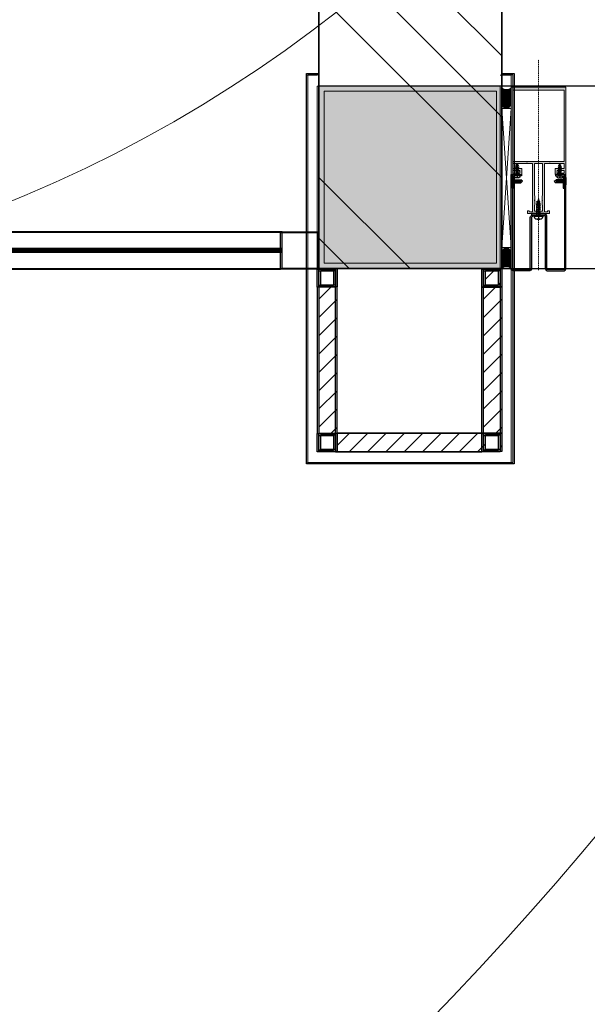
# Model space of a CAD drawing. Header units: millimetres. Extents: x -226731 to 126254, y -16359 to 60195.
# Tile 372 of 510: x -130578 to -129957, y 9695 to 10772. Entities that reach past the tile are written whole.
import ezdxf

# ---------------------------------------------------------------- set-up
doc = ezdxf.new("R2010")
doc.units = ezdxf.units.MM
doc.header["$LTSCALE"] = 0.1
doc.header["$MEASUREMENT"] = 0
for name, pattern in [('CENTER', [2, 1.25, -0.25, 0.25, -0.25]), ('HIDDEN', [0.375, 0.25, -0.125]), ('HIDDEN2', [4.7625, 3.175, -1.5875])]:
    doc.linetypes.add(name, pattern=pattern)
doc.layers.get('0').update_dxf_attribs({"lineweight": 5})
for name, color, linetype, lineweight in [('01. Aluminium (Main Structure)', 6, 'Continuous', 5), ('0_CCE_ FF_SIDE WALL SPRINKLER', 6, 'Continuous', 0), ('1. Profile', 6, 'Continuous', 30), ('2_Centerline', 1, 'CENTER', 15), ('3_Hatch', 8, 'Continuous', 0), ('4_Glass', 140, 'Continuous', 40), ('COLUMN', 5, 'Continuous', 0), ('FIRE CIRCULE', 7, 'Continuous', 5), ('HATCH', 9, 'Continuous', 0), ('M-HVAC-Zonal', 2, 'Continuous', 30), ('PLY', 8, 'Continuous', 0), ('S2-Civil plan', 5, 'Continuous', 5), ('SPRINKLER COVERAGE AREA', 1, 'Continuous', 9)]:
    doc.layers.add(name, color=color, linetype=linetype, lineweight=lineweight)
for name, color, linetype in [('8_M-Steel', 32, 'Continuous'), ('9_Screws-Anchors', 1, 'Continuous'), ('CENTER LINE', 8, 'CENTER'), ('DRY WALL LINE', 1, 'Continuous'), ('ELEVATION 4', 8, 'Continuous'), ('ELEVATION_4', 8, 'Continuous'), ('FIRE FIGHTING SERVICES', 5, 'Continuous'), ('HARDWARES', 7, 'Continuous'), ('HATCH-RCC', 205, 'Continuous'), ('M-HVAC-Cassette Zone', 7, 'Continuous')]:
    doc.layers.add(name, color=color, linetype=linetype)
doc.layers.add('AREA LINE', color=3, linetype='Continuous', plot=False)
doc.layers.add('FIN_ZCP 2- WALL', color=7, linetype='Continuous', true_color=0xb5087e)
doc.layers.add('Glass in Section', color=7, linetype='Continuous', true_color=0x3affff)

# ---------------------------------------------------------------- blocks, each defined once
blk = doc.blocks.new('A$C768C5112')
at = {"layer": '3_Hatch'}
h = blk.add_hatch(color=8, dxfattribs=at)
h.dxf.hatch_style = 1
h.paths.add_polyline_path([(-4.2, -42), (-3.9, -41.7), (-3.9, -37.7), (-4.5, -36.7), (-4.5, -2.5), (-4.5, -2.3), (-4.4, -2.1), (-4.2, -2), (-4, -2), (4, -2), (4.2, -2), (4.4, -2.1), (4.5, -2.3), (4.5, -2.5), (4.5, -36.7), (3.9, -37.7), (3.9, -41.7), (4.2, -42), (4.3, -42.1), (4.3, -42.3), (4.2, -42.4), (3.9, -42.7), (3.9, -46.7), (4.5, -47.7), (4.5, -53.7), (4.5, -53.9), (4.4, -54.1), (4.2, -54.2), (4, -54.2), (-4, -54.2), (-4.2, -54.2), (-4.4, -54.1), (-4.5, -53.9), (-4.5, -53.7), (-4.5, -47.7), (-3.9, -46.7), (-3.9, -42.7), (-4.2, -42.4), (-4.3, -42.3), (-4.3, -42.1)], flags=16)
h.paths.add_polyline_path([(10, -54), (10, -54.2), (10, -54.4), (9.9, -54.5), (9.7, -54.7), (9.5, -54.7), (7, -54.7), (6.8, -54.7), (6.6, -54.5), (6.5, -54.4), (6.5, -54.2), (6.5, -2.5), (6.5, -2.3), (6.6, -2.1), (6.8, -2), (7, -2), (11.9, -2), (12.2, -1.7), (12.3, -1.6), (12.5, -1.6), (12.6, -1.7), (12.9, -2), (27.5, -2), (27.7, -2), (27.9, -2.1), (28, -2.3), (28, -2.5), (28, -7), (28, -7.2), (27.9, -7.4), (27.7, -7.5), (27.5, -7.5), (18.8, -7.5), (18.6, -7.5), (18.5, -7.6), (18.3, -7.8), (18.3, -8), (18.3, -13.5), (18.3, -13.7), (18.5, -13.9), (18.6, -14), (18.8, -14), (21.8, -14), (22, -14), (22.2, -13.9), (22.3, -13.7), (22.3, -13.5), (22.3, -13), (22.3, -12.8), (22.2, -12.7), (22, -12.5), (21.8, -12.5), (20.8, -12.5), (20.6, -12.5), (20.5, -12.3), (20.4, -12.2), (20.3, -12), (20.3, -10), (20.4, -9.8), (20.5, -9.7), (20.6, -9.5), (20.8, -9.5), (23.6, -9.5), (23.9, -9.2), (24.1, -9.1), (24.2, -9.1), (24.4, -9.2), (24.7, -9.5), (27.5, -9.5), (27.7, -9.5), (27.9, -9.7), (28, -9.8), (28, -10), (28, -12), (28, -12.2), (27.9, -12.3), (27.7, -12.5), (27.5, -12.5), (26.5, -12.5), (26.3, -12.5), (26.2, -12.7), (26.1, -12.8), (26, -13), (26, -13.5), (26.1, -13.7), (26.2, -13.9), (26.3, -14), (26.5, -14), (29.5, -14), (29.7, -14), (29.9, -13.9), (30, -13.7), (30, -13.5), (30, 81), (29.9, 81.2), (29.8, 81.2), (29.7, 81.3), (29.6, 81.3), (29.5, 81.3), (-29.5, 81.3), (-29.7, 81.3), (-29.9, 81.2), (-30, 81), (-30, 80.8), (-30, -13.5), (-30, -13.7), (-29.9, -13.9), (-29.7, -14), (-29.5, -14), (-26.5, -14), (-26.3, -14), (-26.1, -13.9), (-26, -13.7), (-26, -13.5), (-26, -13), (-26, -12.8), (-26.1, -12.7), (-26.3, -12.5), (-26.5, -12.5), (-27.5, -12.5), (-27.7, -12.5), (-27.9, -12.3), (-28, -12.2), (-28, -12), (-28, -10), (-28, -9.8), (-27.9, -9.7), (-27.7, -9.5), (-27.5, -9.5), (-24.7, -9.5), (-24.4, -9.2), (-24.2, -9.1), (-24.1, -9.1), (-23.9, -9.2), (-23.6, -9.5), (-20.8, -9.5), (-20.6, -9.5), (-20.4, -9.7), (-20.3, -9.8), (-20.3, -10), (-20.3, -12), (-20.3, -12.2), (-20.4, -12.3), (-20.6, -12.5), (-20.8, -12.5), (-21.8, -12.5), (-22, -12.5), (-22.2, -12.7), (-22.3, -12.8), (-22.3, -13), (-22.3, -13.5), (-22.3, -13.7), (-22.2, -13.9), (-22, -14), (-21.8, -14), (-18.8, -14), (-18.6, -14), (-18.5, -13.9), (-18.3, -13.7), (-18.3, -13.5), (-18.3, -8), (-18.3, -7.8), (-18.5, -7.6), (-18.6, -7.5), (-18.8, -7.5), (-27.5, -7.5), (-27.7, -7.5), (-27.9, -7.4), (-28, -7.2), (-28, -7), (-28, -2.5), (-28, -2.3), (-27.9, -2.1), (-27.7, -2), (-27.5, -2), (-12.9, -2), (-12.6, -1.7), (-12.5, -1.6), (-12.3, -1.6), (-12.2, -1.7), (-11.9, -2), (-7, -2), (-6.8, -2), (-6.7, -2.1), (-6.5, -2.3), (-6.5, -2.5), (-6.5, -54.2), (-6.5, -54.4), (-6.7, -54.5), (-6.8, -54.7), (-7, -54.7), (-9.5, -54.7), (-9.7, -54.7), (-9.9, -54.5), (-10, -54.4), (-10, -54.2), (-10, -54), (-10.1, -53.8), (-10.3, -53.7), (-10.5, -53.7), (-11.5, -53.7), (-11.7, -53.7), (-11.8, -53.8), (-12, -54), (-12, -54.2), (-12, -56.2), (-12, -56.4), (-11.8, -56.6), (-11.7, -56.7), (-11.5, -56.7), (-0.5, -56.7), (-0.2, -56.4), (-0.1, -56.3), (0.1, -56.3), (0.2, -56.4), (0.5, -56.7), (11.5, -56.7), (11.7, -56.7), (11.8, -56.6), (12, -56.4), (12, -56.2), (12, -54.2), (12, -54), (11.8, -53.8), (11.7, -53.7), (11.5, -53.7), (10.5, -53.7), (10.3, -53.7), (10.1, -53.8)])
h.paths.add_polyline_path([(28, 77.8), (28, 78), (27.9, 78.2), (27.7, 78.3), (27.5, 78.3), (-27.5, 78.3), (-27.7, 78.3), (-27.9, 78.2), (-28, 78), (-28, 77.8), (-28, 0.5), (-28, 0.3), (-27.9, 0.2), (-27.7, 0.1), (-27.5, 0), (27.5, 0), (27.7, 0.1), (27.9, 0.2), (28, 0.3), (28, 0.5)], flags=16)
at = {"layer": '01. Aluminium (Main Structure)', "color": 8, "linetype": 'ByBlock'}
for p, q in [((-30, 81), (-29.9, 81.2)), ((-30, 80.8), (-30, 81)), ((-30, -13.5), (-30, 80.8)), ((-29.9, 81.2), (-29.7, 81.3)), ((-29.7, 81.3), (-29.5, 81.3)), ((-29.5, 81.3), (29.5, 81.3)), ((-28, 78), (-27.9, 78.2)), ((-28, 77.8), (-28, 78)), ((-28, 0.5), (-28, 77.8)), ((-27.9, 78.2), (-27.7, 78.3)), ((-27.7, 78.3), (-27.5, 78.3)), ((-27.5, 78.3), (27.5, 78.3)), ((27.5, 78.3), (27.7, 78.3)), ((27.7, 78.3), (27.9, 78.2)), ((27.9, 78.2), (28, 78)), ((28, 78), (28, 77.8)), ((28, 77.8), (28, 0.5)), ((29.5, 81.3), (29.7, 81.3)), ((29.7, 81.3), (29.9, 81.2)), ((29.9, 81.2), (30, 81)), ((30, 81), (30, 80.8)), ((30, 80.8), (30, -13.5)), ((-28, 0.3), (-28, 0.5)), ((-27.9, 0.2), (-28, 0.3)), ((-27.7, 0.1), (-27.9, 0.2)), ((-27.5, 0), (-27.7, 0.1)), ((27.5, 0), (-27.5, 0)), ((27.7, 0.1), (27.5, 0)), ((27.9, 0.2), (27.7, 0.1)), ((28, 0.3), (27.9, 0.2)), ((28, 0.5), (28, 0.3)), ((-28, -2.3), (-27.9, -2.1)), ((-28, -2.5), (-28, -2.3)), ((-28, -7), (-28, -2.5)), ((-28, -7.2), (-28, -7)), ((-27.9, -7.4), (-28, -7.2)), ((-28, -9.8), (-27.9, -9.7)), ((-28, -10), (-28, -9.8)), ((-28, -12), (-28, -10)), ((-27.9, -2.1), (-27.7, -2)), ((-27.7, -7.5), (-27.9, -7.4)), ((-27.9, -9.7), (-27.7, -9.5)), ((-27.7, -2), (-27.5, -2)), ((-27.5, -7.5), (-27.7, -7.5)), ((-27.7, -9.5), (-27.5, -9.5)), ((-27.5, -2), (-12.9, -2)), ((-18.8, -7.5), (-27.5, -7.5)), ((-27.5, -9.5), (-24.7, -9.5)), ((-24.7, -9.5), (-24.4, -9.2)), ((-24.4, -9.2), (-24.2, -9.1)), ((-24.2, -9.1), (-24.1, -9.1)), ((-24.1, -9.1), (-23.9, -9.2)), ((-23.9, -9.2), (-23.6, -9.5)), ((-23.6, -9.5), (-20.8, -9.5)), ((-20.8, -9.5), (-20.6, -9.5)), ((-20.6, -9.5), (-20.4, -9.7)), ((-20.4, -9.7), (-20.3, -9.8)), ((-20.3, -9.8), (-20.3, -10)), ((-20.3, -10), (-20.3, -12)), ((-18.8, -7.5), (-18.6, -7.5)), ((-18.6, -7.5), (-18.5, -7.6)), ((-18.5, -7.6), (-18.3, -7.8)), ((-18.3, -7.8), (-18.3, -8)), ((-18.3, -8), (-18.3, -13.5)), ((-12.9, -2), (-12.6, -1.7)), ((-12.6, -1.7), (-12.5, -1.6)), ((-12.5, -1.6), (-12.3, -1.6)), ((-12.3, -1.6), (-12.2, -1.7)), ((-12.2, -1.7), (-11.9, -2)), ((-11.9, -2), (-7, -2)), ((-7, -2), (-6.8, -2)), ((-6.8, -2), (-6.7, -2.1)), ((-6.7, -2.1), (-6.5, -2.3)), ((-6.5, -2.3), (-6.5, -2.5)), ((-6.5, -2.5), (-6.5, -54.2)), ((-4.5, -2.3), (-4.4, -2.1)), ((-4.5, -2.5), (-4.5, -2.3)), ((-4.5, -36.7), (-4.5, -2.5)), ((-4.4, -2.1), (-4.2, -2)), ((-4.2, -2), (-4, -2)), ((-4, -2), (4, -2)), ((4, -2), (4.2, -2)), ((4.2, -2), (4.4, -2.1)), ((4.4, -2.1), (4.5, -2.3)), ((4.5, -2.3), (4.5, -2.5)), ((4.5, -2.5), (4.5, -36.7)), ((6.5, -2.3), (6.6, -2.1)), ((6.5, -2.5), (6.5, -2.3)), ((6.5, -54.2), (6.5, -2.5)), ((6.6, -2.1), (6.8, -2)), ((6.8, -2), (7, -2)), ((7, -2), (11.9, -2)), ((11.9, -2), (12.2, -1.7)), ((12.2, -1.7), (12.3, -1.6)), ((12.3, -1.6), (12.5, -1.6)), ((12.5, -1.6), (12.6, -1.7)), ((12.6, -1.7), (12.9, -2)), ((12.9, -2), (27.5, -2)), ((18.3, -7.8), (18.5, -7.6)), ((18.3, -8), (18.3, -7.8)), ((18.3, -8), (18.3, -13.5)), ((18.5, -7.6), (18.6, -7.5)), ((18.6, -7.5), (18.8, -7.5)), ((27.5, -7.5), (18.8, -7.5)), ((20.3, -10), (20.4, -9.8)), ((20.3, -12), (20.3, -10)), ((20.4, -9.8), (20.5, -9.7)), ((20.5, -9.7), (20.6, -9.5)), ((20.6, -9.5), (20.8, -9.5)), ((20.8, -9.5), (23.6, -9.5)), ((23.6, -9.5), (23.9, -9.2)), ((23.9, -9.2), (24.1, -9.1)), ((24.1, -9.1), (24.2, -9.1)), ((24.2, -9.1), (24.4, -9.2)), ((24.4, -9.2), (24.7, -9.5)), ((24.7, -9.5), (27.5, -9.5)), ((27.5, -2), (27.7, -2)), ((27.7, -7.5), (27.5, -7.5)), ((27.5, -9.5), (27.7, -9.5)), ((27.7, -2), (27.9, -2.1)), ((27.9, -7.4), (27.7, -7.5)), ((27.7, -9.5), (27.9, -9.7)), ((27.9, -2.1), (28, -2.3)), ((28, -7.2), (27.9, -7.4)), ((27.9, -9.7), (28, -9.8)), ((28, -2.3), (28, -2.5)), ((28, -2.5), (28, -7)), ((28, -7), (28, -7.2)), ((28, -9.8), (28, -10)), ((28, -10), (28, -12)), ((-30, -13.7), (-30, -13.5)), ((-29.9, -13.9), (-30, -13.7)), ((-29.7, -14), (-29.9, -13.9)), ((-29.5, -14), (-29.7, -14)), ((-26.5, -14), (-29.5, -14)), ((-28, -12.2), (-28, -12)), ((-27.9, -12.3), (-28, -12.2)), ((-27.7, -12.5), (-27.9, -12.3)), ((-27.5, -12.5), (-27.7, -12.5)), ((-26.5, -12.5), (-27.5, -12.5)), ((-26.5, -12.5), (-26.3, -12.5)), ((-26.3, -14), (-26.5, -14)), ((-26.3, -12.5), (-26.1, -12.7)), ((-26.1, -13.9), (-26.3, -14)), ((-26.1, -12.7), (-26, -12.8)), ((-26, -13.7), (-26.1, -13.9)), ((-26, -12.8), (-26, -13)), ((-26, -13), (-26, -13.5)), ((-26, -13.5), (-26, -13.7)), ((-22.3, -12.8), (-22.2, -12.7)), ((-22.3, -13), (-22.3, -12.8)), ((-22.3, -13), (-22.3, -13.5)), ((-22.3, -13.7), (-22.3, -13.5)), ((-22.2, -13.9), (-22.3, -13.7)), ((-22.2, -12.7), (-22, -12.5)), ((-22, -14), (-22.2, -13.9)), ((-22, -12.5), (-21.8, -12.5)), ((-21.8, -14), (-22, -14)), ((-20.8, -12.5), (-21.8, -12.5)), ((-18.8, -14), (-21.8, -14)), ((-20.6, -12.5), (-20.8, -12.5)), ((-20.4, -12.3), (-20.6, -12.5)), ((-20.3, -12.2), (-20.4, -12.3)), ((-20.3, -12), (-20.3, -12.2)), ((-18.6, -14), (-18.8, -14)), ((-18.5, -13.9), (-18.6, -14)), ((-18.3, -13.7), (-18.5, -13.9)), ((-18.3, -13.5), (-18.3, -13.7)), ((18.3, -13.7), (18.3, -13.5)), ((18.5, -13.9), (18.3, -13.7)), ((18.6, -14), (18.5, -13.9)), ((18.8, -14), (18.6, -14)), ((18.8, -14), (21.8, -14)), ((20.4, -12.2), (20.3, -12)), ((20.5, -12.3), (20.4, -12.2)), ((20.6, -12.5), (20.5, -12.3)), ((20.8, -12.5), (20.6, -12.5)), ((21.8, -12.5), (20.8, -12.5)), ((21.8, -12.5), (22, -12.5)), ((22, -14), (21.8, -14)), ((22, -12.5), (22.2, -12.7)), ((22.2, -13.9), (22, -14)), ((22.2, -12.7), (22.3, -12.8)), ((22.3, -13.7), (22.2, -13.9)), ((22.3, -12.8), (22.3, -13)), ((22.3, -13), (22.3, -13.5)), ((22.3, -13.5), (22.3, -13.7)), ((26, -13), (26.1, -12.8)), ((26, -13), (26, -13.5)), ((26.1, -13.7), (26, -13.5)), ((26.1, -12.8), (26.2, -12.7)), ((26.2, -13.9), (26.1, -13.7)), ((26.2, -12.7), (26.3, -12.5)), ((26.3, -14), (26.2, -13.9)), ((26.3, -12.5), (26.5, -12.5)), ((26.5, -14), (26.3, -14)), ((27.5, -12.5), (26.5, -12.5)), ((26.5, -14), (29.5, -14)), ((27.7, -12.5), (27.5, -12.5)), ((27.9, -12.3), (27.7, -12.5)), ((28, -12.2), (27.9, -12.3)), ((28, -12), (28, -12.2)), ((29.7, -14), (29.5, -14)), ((29.9, -13.9), (29.7, -14)), ((30, -13.7), (29.9, -13.9)), ((30, -13.5), (30, -13.7)), ((-3.9, -37.7), (-4.5, -36.7)), ((-4.3, -42.1), (-4.2, -42)), ((-4.3, -42.3), (-4.3, -42.1)), ((-4.2, -42.4), (-4.3, -42.3)), ((-4.2, -42), (-3.9, -41.7)), ((-3.9, -42.7), (-4.2, -42.4)), ((-3.9, -41.7), (-3.9, -37.7)), ((-3.9, -46.7), (-3.9, -42.7)), ((4.5, -36.7), (3.9, -37.7)), ((3.9, -37.7), (3.9, -41.7)), ((3.9, -41.7), (4.2, -42)), ((4.2, -42.4), (3.9, -42.7)), ((3.9, -42.7), (3.9, -46.7)), ((4.2, -42), (4.3, -42.1)), ((4.3, -42.3), (4.2, -42.4)), ((4.3, -42.1), (4.3, -42.3)), ((-12, -54), (-11.8, -53.8)), ((-11.8, -53.8), (-11.7, -53.7)), ((-11.7, -53.7), (-11.5, -53.7)), ((-11.5, -53.7), (-10.5, -53.7)), ((-10.5, -53.7), (-10.3, -53.7)), ((-10.3, -53.7), (-10.1, -53.8)), ((-10.1, -53.8), (-10, -54)), ((-4.5, -47.7), (-3.9, -46.7)), ((-4.5, -53.7), (-4.5, -47.7)), ((-4.5, -53.9), (-4.5, -53.7)), ((3.9, -46.7), (4.5, -47.7)), ((4.5, -47.7), (4.5, -53.7)), ((4.5, -53.7), (4.5, -53.9)), ((10, -54), (10.1, -53.8)), ((10.1, -53.8), (10.3, -53.7)), ((10.3, -53.7), (10.5, -53.7)), ((10.5, -53.7), (11.5, -53.7)), ((11.5, -53.7), (11.7, -53.7)), ((11.7, -53.7), (11.8, -53.8)), ((11.8, -53.8), (12, -54)), ((-12, -54.2), (-12, -54)), ((-12, -56.2), (-12, -54.2)), ((-12, -56.4), (-12, -56.2)), ((-11.8, -56.6), (-12, -56.4)), ((-11.7, -56.7), (-11.8, -56.6)), ((-11.5, -56.7), (-11.7, -56.7)), ((-11.5, -56.7), (-0.5, -56.7)), ((-10, -54), (-10, -54.2)), ((-10, -54.4), (-10, -54.2)), ((-9.9, -54.5), (-10, -54.4)), ((-9.7, -54.7), (-9.9, -54.5)), ((-9.5, -54.7), (-9.7, -54.7)), ((-7, -54.7), (-9.5, -54.7)), ((-6.8, -54.7), (-7, -54.7)), ((-6.7, -54.5), (-6.8, -54.7)), ((-6.5, -54.4), (-6.7, -54.5)), ((-6.5, -54.2), (-6.5, -54.4)), ((-4.4, -54.1), (-4.5, -53.9)), ((-4.2, -54.2), (-4.4, -54.1)), ((-4, -54.2), (-4.2, -54.2)), ((4, -54.2), (-4, -54.2)), ((-0.5, -56.7), (-0.2, -56.4)), ((-0.2, -56.4), (-0.1, -56.3)), ((-0.1, -56.3), (0.1, -56.3)), ((0.1, -56.3), (0.2, -56.4)), ((0.2, -56.4), (0.5, -56.7)), ((0.5, -56.7), (11.5, -56.7)), ((4.2, -54.2), (4, -54.2)), ((4.4, -54.1), (4.2, -54.2)), ((4.5, -53.9), (4.4, -54.1)), ((6.5, -54.4), (6.5, -54.2)), ((6.6, -54.5), (6.5, -54.4)), ((6.8, -54.7), (6.6, -54.5)), ((7, -54.7), (6.8, -54.7)), ((9.5, -54.7), (7, -54.7)), ((9.7, -54.7), (9.5, -54.7)), ((9.9, -54.5), (9.7, -54.7)), ((10, -54.4), (9.9, -54.5)), ((10, -54.2), (10, -54)), ((10, -54.2), (10, -54.4)), ((11.7, -56.7), (11.5, -56.7)), ((11.8, -56.6), (11.7, -56.7)), ((12, -56.4), (11.8, -56.6)), ((12, -54), (12, -54.2)), ((12, -54.2), (12, -56.2)), ((12, -56.2), (12, -56.4))]:
    blk.add_line(p, q, dxfattribs=at)
blk = doc.blocks.new('*U432')
at = {"layer": 'CENTER LINE', "color": 8, "linetype": 'CENTER'}
blk.add_line((0, -19.1), (0, 3.8), dxfattribs=at)
at = {"layer": 'HARDWARES', "color": 8, "linetype": 'Continuous'}
for p, q in [((-4.5, 0), (-4.5, 1.2)), ((4.5, 0), (-4.5, 0)), ((-0.7, 2.6), (-0.7, 3.3)), ((0.7, 2.6), (-0.7, 2.6)), ((0.7, 2.6), (0.7, 3.3)), ((4.5, 1.2), (4.5, 0))]:
    blk.add_line(p, q, dxfattribs=at)
at = {"layer": 'HARDWARES', "color": 8}
for p, q in [((4.5, 0), (-4.5, 0)), ((4.5, 0.8), (4.5, 0))]:
    blk.add_line(p, q, dxfattribs=at)
at = {"layer": 'HARDWARES', "color": 8, "linetype": 'HIDDEN'}
for p, q in [((1.4, 0), (1.4, -0.3)), ((-1.4, -2.1), (-1.4, -3.5)), ((-1.4, -4.2), (-1.4, -5.6)), ((-1.4, -6.3), (-1.4, -7.7)), ((-1.4, -8.4), (-1.4, -9.8)), ((-1.4, -10.5), (-1.4, -11.9)), ((1.4, -1), (1.4, -2.4)), ((1.4, -3.1), (1.4, -4.5)), ((1.4, -5.2), (1.4, -6.6)), ((1.4, -7.3), (1.4, -8.7)), ((1.4, -9.4), (1.4, -10.8)), ((1.1, -15.3), (-1.8, -16.4)), ((2, -15.6), (-1.8, -16.4)), ((-1.8, -16.4), (-0.9, -16.7)), ((-0.9, -16.7), (2, -15.6)), ((1.1, -15.3), (2, -15.6))]:
    blk.add_line(p, q, dxfattribs=at)
for points in [[(-1.4, 0), (-1.4, -1.4)], [(2.4, -0.7), (1.4, -0.3), (-2.4, -1.7), (2.4, -0.7), (-1.4, -2.1), (-2.4, -1.7)], [(2.4, -2.8), (1.4, -2.4), (-2.4, -3.8), (2.4, -2.8), (-1.4, -4.2), (-2.4, -3.8)], [(2.4, -4.9), (1.4, -4.5), (-2.4, -5.9), (2.4, -4.9), (-1.4, -6.3), (-2.4, -5.9)], [(2.4, -7), (1.4, -6.6), (-2.4, -8), (2.4, -7), (-1.4, -8.4), (-2.4, -8)], [(2.4, -9.1), (1.4, -8.7), (-2.4, -10.1), (2.4, -9.1), (-1.4, -10.5), (-2.4, -10.1)], [(2.4, -11.2), (1.4, -10.8), (-2.4, -12.2), (2.4, -11.2), (-1.4, -12.6), (-2.4, -12.2)], [(2.4, -13.3), (1.5, -12.9), (-2.4, -14.3), (2.4, -13.3), (-1.4, -14.7), (-2.4, -14.3)]]:
    blk.add_lwpolyline(points, dxfattribs=at)
at = {"layer": 'HARDWARES', "color": 8, "linetype": 'Continuous'}
for centre, radius, start, end in [((-3.1, 1.2), 1.37, 131.7376, 180), ((-0.7, -2.3), 5.57, 89.5407, 126.6338), ((0.7, -2.3), 5.57, 53.3662, 90.4593), ((3.1, 1.2), 1.37, 0, 48.2624)]:
    blk.add_arc(centre, radius, start, end, dxfattribs=at)
at = {"layer": 'HARDWARES', "color": 8, "linetype": 'HIDDEN'}
for centre, start, end in [((15.4, -11.8), 182.508, 187.2926), ((15.3, -11.8), 189.5795, 194.5622), ((15.3, -11.8), 196.6931, 203.9435), ((-15.3, -11.8), 336.0565, 345.4243), ((-15.3, -11.8), 347.9668, 353.6815), ((-15.3, -11.8), 356.0961, 1.0584)]:
    blk.add_arc(centre, 16.8, start, end, dxfattribs=at)
blk = doc.blocks.new('*U433')
at = {"layer": 'CENTER LINE', "color": 8, "linetype": 'CENTER'}
blk.add_line((0, -11), (0, 2.7), dxfattribs=at)
at = {"layer": 'HARDWARES', "color": 8, "linetype": 'Continuous'}
for p, q in [((-3.2, 0), (-3.2, 0.7)), ((3.2, 0), (-3.2, 0)), ((-0.5, 1.7), (-0.5, 2.2)), ((0.5, 1.7), (-0.5, 1.7)), ((0.5, 1.7), (0.5, 2.2)), ((3.2, 0.7), (3.2, 0))]:
    blk.add_line(p, q, dxfattribs=at)
at = {"layer": 'HARDWARES', "color": 8}
for p, q in [((-3.2, 0), (-3.2, 0.4)), ((3.2, 0), (-3.2, 0)), ((3.2, 0.4), (3.2, 0))]:
    blk.add_line(p, q, dxfattribs=at)
at = {"layer": 'HARDWARES', "color": 8, "linetype": 'HIDDEN'}
for p, q in [((1.1, 0), (1.1, -0.2)), ((-1.1, -1.5), (-1.1, -2.5)), ((-1.1, -3), (-1.1, -4.1)), ((-1.1, -4.6), (-1.1, -5.6)), ((-1.1, -6.1), (-1.1, -7.1)), ((-1.1, -7.6), (-1.1, -8.7)), ((1.1, -0.7), (1.1, -1.8)), ((1.1, -2.3), (1.1, -3.3)), ((1.1, -3.8), (1.1, -4.8)), ((1.1, -5.3), (1.1, -6.4)), ((1.1, -6.9), (1.1, -7.9)), ((0.8, -11.2), (-1.3, -11.9)), ((1.4, -11.4), (-1.3, -11.9)), ((-1.3, -11.9), (-0.7, -12.2)), ((-0.7, -12.2), (1.4, -11.4)), ((0.8, -11.2), (1.4, -11.4))]:
    blk.add_line(p, q, dxfattribs=at)
for points in [[(-1.1, 0), (-1.1, -1)], [(1.8, -0.5), (1.1, -0.2), (-1.8, -1.2), (1.8, -0.5), (-1.1, -1.5), (-1.8, -1.2)], [(1.8, -2), (1.1, -1.8), (-1.8, -2.8), (1.8, -2), (-1.1, -3), (-1.8, -2.8)], [(1.8, -3.5), (1.1, -3.3), (-1.8, -4.3), (1.8, -3.5), (-1.1, -4.6), (-1.8, -4.3)], [(1.8, -5.1), (1.1, -4.8), (-1.8, -5.8), (1.8, -5.1), (-1.1, -6.1), (-1.8, -5.8)], [(1.8, -6.6), (1.1, -6.4), (-1.8, -7.4), (1.8, -6.6), (-1.1, -7.6), (-1.8, -7.4)], [(1.8, -8.1), (1.1, -7.9), (-1.8, -8.9), (1.8, -8.1), (-1.1, -9.2), (-1.8, -8.9)], [(1.8, -9.7), (1.1, -9.4), (-1.7, -10.4), (1.8, -9.7), (-1, -10.7), (-1.7, -10.4)]]:
    blk.add_lwpolyline(points, dxfattribs=at)
at = {"layer": 'HARDWARES', "color": 8, "linetype": 'Continuous'}
for centre, radius, start, end in [((-2.2, 0.7), 1, 131.7376, 180), ((-0.5, -1.6), 3.85, 89.5553, 127.6506), ((0.5, -1.6), 3.85, 52.3494, 90.4447), ((2.2, 0.7), 1, 0, 48.2624)]:
    blk.add_arc(centre, radius, start, end, dxfattribs=at)
at = {"layer": 'HARDWARES', "color": 8, "linetype": 'HIDDEN'}
for centre, start, end in [((11.3, -8.6), 182.508, 187.2926), ((11.2, -8.6), 189.5795, 194.5622), ((-11.2, -8.6), 347.9668, 353.6815), ((-11.1, -8.6), 356.0961, 1.0584), ((11.2, -8.6), 196.6931, 203.9435), ((-11.2, -8.6), 336.0565, 345.4243)]:
    blk.add_arc(centre, 12.2, start, end, dxfattribs=at)
blk = doc.blocks.new('c812')
at = {"layer": '9_Screws-Anchors', "color": 8, "linetype": 'ByBlock'}
for p, q in [((-4, 0), (4, 0)), ((-1.6, -2.5), (-4, 0)), ((1.6, -2.5), (4, 0)), ((-2.1, -3.6), (2.1, -3.1)), ((-2.1, -5), (2.1, -4.5)), ((-2.1, -6.4), (2.1, -5.9)), ((-2.1, -7.8), (2.1, -7.3)), ((-2.1, -9.2), (2.1, -8.7)), ((-2.1, -10.6), (2.1, -10.1)), ((-1.6, -2.5), (-1.6, -10.8)), ((-1.6, -2.5), (1.6, -2.5)), ((-0.9, -2.4), (1, -2.4)), ((1.6, -2.5), (1.6, -10.8)), ((0, -12.7), (-1.6, -10.8)), ((0, -12.7), (1.6, -10.8))]:
    blk.add_line(p, q, dxfattribs=at)
at = {"layer": '9_Screws-Anchors', "color": 8, "linetype": 'HIDDEN2', "ltscale": 0.5}
for p, q in [((-2, 0), (-0.9, -2.5)), ((-0.4, 0), (-0.2, -2.4)), ((0.5, 0), (0.3, -2.4)), ((2, 0), (0.9, -2.5))]:
    blk.add_line(p, q, dxfattribs=at)
blk = doc.blocks.new('A$Ce945c106')
at = {"layer": '3_Hatch'}
h = blk.add_hatch(color=8, dxfattribs=at)
h.dxf.hatch_style = 1
edge = h.paths.add_edge_path()
edge.add_line((105.5, 28.5), (3, 28.5))
edge.add_arc((3, 27), 1.5, 90, 180)
edge.add_line((1.5, 27), (1.5, 10.5))
edge.add_arc((3, 10.5), 1.5, 180, 270)
edge.add_line((3, 9), (59.8, 9))
edge.add_arc((59.8, 6), 3, 0, 90, ccw=False)
edge.add_line((62.8, 6), (62.8, -7.5))
edge.add_line((62.8, -7.5), (61.3, -7.5))
edge.add_line((61.3, -7.5), (61.3, 6))
edge.add_arc((59.8, 6), 1.5, 0, 90)
edge.add_line((59.8, 7.5), (3, 7.5))
edge.add_arc((3, 10.5), 3, 180, 270, ccw=False)
edge.add_line((0, 10.5), (0, 27))
edge.add_arc((3, 27), 3, 90, 180, ccw=False)
edge.add_line((3, 30), (105.5, 30))
edge.add_line((105.5, 30), (105.5, 28.5))
h = blk.add_hatch(color=8, dxfattribs=at)
h.dxf.hatch_style = 1
h.paths.add_polyline_path([(90.5, 28.5), (105.5, 28.5), (105.5, 18.5), (104, 18.5), (104, 27), (90.5, 27)])
h = blk.add_hatch(color=8, dxfattribs=at)
h.dxf.hatch_style = 1
edge = h.paths.add_edge_path()
edge.add_line((105.5, -28.5), (3, -28.5))
edge.add_arc((3, -27), 1.5, 180, 270, ccw=False)
edge.add_line((1.5, -27), (1.5, -10.5))
edge.add_arc((3, -10.5), 1.5, 90, 180, ccw=False)
edge.add_line((3, -9), (58.3, -9))
edge.add_arc((58.3, -6), 3, 270, 360)
edge.add_line((61.3, -6), (61.3, 6))
edge.add_line((61.3, 6), (59.8, 6))
edge.add_line((59.8, 6), (59.8, -6))
edge.add_arc((58.3, -6), 1.5, 270, 360, ccw=False)
edge.add_line((58.3, -7.5), (3, -7.5))
edge.add_arc((3, -10.5), 3, 90, 180)
edge.add_line((0, -10.5), (0, -27))
edge.add_arc((3, -27), 3, 180, 270)
edge.add_line((3, -30), (105.5, -30))
edge.add_line((105.5, -30), (105.5, -28.5))
h = blk.add_hatch(color=8, dxfattribs=at)
h.dxf.hatch_style = 1
h.paths.add_polyline_path([(90.5, -28.5), (105.5, -28.5), (105.5, -18.5), (104, -18.5), (104, -27), (90.5, -27)])
at = {"layer": '1. Profile', "color": 8, "linetype": 'ByBlock'}
for points in [[(90.5, 28.5), (105.5, 28.5), (105.5, 18.5), (104, 18.5), (104, 27), (90.5, 27)], [(90.5, -28.5), (105.5, -28.5), (105.5, -18.5), (104, -18.5), (104, -27), (90.5, -27)]]:
    blk.add_lwpolyline(points, close=True, dxfattribs=at)
at = {"layer": '2_Centerline', "color": 8, "ltscale": 0.25}
blk.add_lwpolyline([(230.8, 0), (0, 0)], dxfattribs=at)
at = {"layer": 'Glass in Section', "color": 8}
for points in [[(105.5, 28.5), (3, 28.5, 0.414214), (1.5, 27), (1.5, 10.5, 0.414214), (3, 9), (59.8, 9, -0.414214), (62.8, 6), (62.8, -7.5), (61.3, -7.5), (61.3, 6, 0.414214), (59.8, 7.5), (3, 7.5, -0.414214), (0, 10.5), (0, 27, -0.414214), (3, 30), (105.5, 30)], [(105.5, -28.5), (3, -28.5, -0.414214), (1.5, -27), (1.5, -10.5, -0.414214), (3, -9), (58.3, -9, 0.414214), (61.3, -6), (61.3, 6), (59.8, 6), (59.8, -6, -0.414214), (58.3, -7.5), (3, -7.5, 0.414214), (0, -10.5), (0, -27, 0.414214), (3, -30), (105.5, -30)]]:
    blk.add_lwpolyline(points, format="xyb", close=True, dxfattribs=at)
at = {"layer": '3_Hatch', "color": 8, "rotation": 270}
blk.add_blockref('A$C768C5112', (119.5, 0), dxfattribs=at)
at = {"layer": 'DRY WALL LINE', "color": 8, "linetype": 'Continuous', "xscale": -1}
blk.add_blockref('c812', (98, 30), dxfattribs=at)
at = {"layer": 'DRY WALL LINE', "color": 8, "linetype": 'Continuous', "rotation": 180}
blk.add_blockref('c812', (98, -30), dxfattribs=at)
at = {"layer": 'HARDWARES', "color": 8, "xscale": -1, "rotation": 90}
for name, p in [('*U433', (104, 23.3)), ('*U432', (59.8, 0))]:
    blk.add_blockref(name, p, dxfattribs=at)
at = {"layer": 'HARDWARES', "color": 8, "rotation": 90.00000000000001}
blk.add_blockref('*U433', (104, -23.3), dxfattribs=at)
blk = doc.blocks.new('A$C4f1afb1a')
at = {"layer": '3_Hatch'}
h = blk.add_hatch(dxfattribs=at)
h.set_pattern_fill('ANSI37', color=256, scale=0.25)
h.set_pattern_definition([(45, (-1944725.4648, 1114796.01126), (-0.56126600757, 0.56126600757), []), (135, (-1944725.4648, 1114796.01126), (-0.56126600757, -0.56126600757), [])])
edge = h.paths.add_edge_path()
edge.add_ellipse((-35, -40.1), major_axis=(0, 8.07), ratio=0.619335, start_angle=0, end_angle=360, ccw=False)
h = blk.add_hatch(dxfattribs=at)
h.set_pattern_fill('ANSI37', color=256, scale=0.25)
h.set_pattern_definition([(45, (-1944725.4648, 1114821.01126), (-0.56126600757, 0.56126600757), []), (135, (-1944725.4648, 1114821.01126), (-0.56126600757, -0.56126600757), [])])
edge = h.paths.add_edge_path()
edge.add_ellipse((-35, -208.2), major_axis=(0, -8.07), ratio=0.619335, start_angle=0, end_angle=360)
for points in [[(-30, -25.5, -0.331132), (-40, -25.5)], [(-30, -26, -0.331132), (-40, -26)], [(-30, -26.5, -0.331132), (-40, -26.5)], [(-30, -27, -0.331132), (-40, -27)], [(-30, -27.5, -0.331132), (-40, -27.5)], [(-30, -28, -0.331132), (-40, -28)], [(-30, -28.5, -0.331132), (-40, -28.5)], [(-30, -29, -0.331132), (-40, -29)], [(-30, -29.5, -0.331132), (-40, -29.5)], [(-30, -30, -0.331132), (-40, -30)], [(-35.7, -32.1, -0.139589), (-40, -30.5)], [(-36.7, -32.5, -0.110958), (-40, -31)], [(-37.2, -32.8, -0.093897), (-40, -31.5)], [(-37.6, -33.2, -0.080674), (-40, -32)], [(-30, -30.5, -0.139589), (-34.3, -32.1, -0.139589)], [(-30, -31, -0.110958), (-33.4, -32.5, -0.110958)], [(-30, -31.5, -0.093897), (-32.8, -32.8, -0.093897)], [(-30, -32, -0.080674), (-32.4, -33.2, -0.080674)], [(-38, -33.6, -0.069621), (-40, -32.5)], [(-38.3, -34, -0.060044), (-40, -33)], [(-38.5, -34.4, -0.051575), (-40, -33.5)], [(-38.8, -34.7, -0.043998), (-40, -34)], [(-39, -35.1, -0.037174), (-40, -34.5)], [(-39.1, -35.5, -0.031012), (-40, -35)], [(-39.3, -35.9, -0.025452), (-40, -35.5)], [(-39.4, -36.4, -0.020454), (-40, -36)], [(-39.6, -36.8, -0.015993), (-40, -36.5)], [(-30, -32.5, -0.069621), (-32, -33.6, -0.069621)], [(-30, -33, -0.060044), (-31.7, -34, -0.060044)], [(-30, -33.5, -0.051575), (-31.5, -34.4, -0.051575)], [(-30, -34, -0.043998), (-31.3, -34.7, -0.043998)], [(-30, -34.5, -0.037174), (-31.1, -35.1, -0.037174)], [(-30, -35, -0.031012), (-30.9, -35.5, -0.031012)], [(-30, -35.5, -0.025452), (-30.7, -35.9, -0.025452)], [(-30, -36, -0.020454), (-30.6, -36.4, -0.020454)], [(-30, -36.5, -0.015993), (-30.4, -36.8, -0.015993)], [(-39.6, -211.5, 0.015993), (-40, -211.8)], [(-39.4, -211.9, 0.020454), (-40, -212.3)], [(-39.3, -212.3, 0.025452), (-40, -212.8)], [(-39.1, -212.7, 0.031012), (-40, -213.3)], [(-39, -213.1, 0.037174), (-40, -213.8)], [(-38.8, -213.5, 0.043998), (-40, -214.3)], [(-38.5, -213.9, 0.051575), (-40, -214.8)], [(-38.3, -214.3, 0.060044), (-40, -215.3)], [(-38, -214.7, 0.069621), (-40, -215.8)], [(-37.6, -215, 0.080674), (-40, -216.3)], [(-30, -216.3, 0.080674), (-32.4, -215, 0.080674)], [(-30, -215.8, 0.069621), (-32, -214.7, 0.069621)], [(-30, -215.3, 0.060044), (-31.7, -214.3, 0.060044)], [(-30, -214.8, 0.051575), (-31.5, -213.9, 0.051575)], [(-30, -214.3, 0.043998), (-31.3, -213.5, 0.043998)], [(-30, -213.8, 0.037174), (-31.1, -213.1, 0.037174)], [(-30, -213.3, 0.031012), (-30.9, -212.7, 0.031012)], [(-30, -212.8, 0.025452), (-30.7, -212.3, 0.025452)], [(-30, -212.3, 0.020454), (-30.6, -211.9, 0.020454)], [(-30, -211.8, 0.015993), (-30.4, -211.5, 0.015993)], [(-37.2, -215.4, 0.093897), (-40, -216.8)], [(-36.7, -215.8, 0.110958), (-40, -217.3)], [(-35.7, -216.2, 0.139589), (-40, -217.8)], [(-30, -218.3, 0.331132), (-40, -218.3)], [(-30, -218.8, 0.331132), (-40, -218.8)], [(-30, -219.3, 0.331132), (-40, -219.3)], [(-30, -219.8, 0.331132), (-40, -219.8)], [(-30, -220.3, 0.331132), (-40, -220.3)], [(-30, -220.8, 0.331132), (-40, -220.8)], [(-30, -221.3, 0.331132), (-40, -221.3)], [(-30, -221.8, 0.331132), (-40, -221.8)], [(-30, -222.3, 0.331132), (-40, -222.3)], [(-30, -222.8, 0.331132), (-40, -222.8)], [(-30, -217.8, 0.139589), (-34.3, -216.2, 0.139589)], [(-30, -217.3, 0.110958), (-33.4, -215.8, 0.110958)], [(-30, -216.8, 0.093897), (-32.8, -215.4, 0.093897)]]:
    blk.add_lwpolyline(points, format="xyb", dxfattribs=at)
for points in [[(-40, -200.1), (-30, -200.1), (-30, -48.2), (-40, -48.2)], [(-30, -200.1), (-40, -200.1), (-30, -48.2), (-40, -48.2)]]:
    blk.add_lwpolyline(points, close=True, dxfattribs=at)
at = {"layer": '3_Hatch', "extrusion": (0, 0, -1)}
blk.add_ellipse((-35, -40.1), major_axis=(0, 8.07), ratio=0.619335, dxfattribs=at)
at = {"layer": '3_Hatch'}
blk.add_ellipse((-35, -208.2), major_axis=(0, -8.07), ratio=0.619335, dxfattribs=at)
blk = doc.blocks.new('A$C24A0312C')
at = {"layer": 'COLUMN', "linetype": 'Continuous'}
h = blk.add_hatch(color=8, dxfattribs=at)
h.dxf.hatch_style = 1
h.paths.add_polyline_path([(-100, 100), (100, 100), (100, -100), (-100, -100)])
h.paths.add_polyline_path([(94, 94), (-94, 94), (-94, -94), (94, -94)], flags=16)
at = {"layer": 'HATCH'}
h = blk.add_hatch(color=8, dxfattribs=at)
h.dxf.hatch_style = 1
h.paths.add_polyline_path([(94, 94), (-94, 94), (-94, -94), (94, -94)])
at = {"layer": 'COLUMN', "color": 8, "linetype": 'Continuous'}
for points in [[(100, 100), (-100, 100), (-100, -100), (100, -100)], [(94, 94), (-94, 94), (-94, -94), (94, -94)]]:
    blk.add_lwpolyline(points, close=True, dxfattribs=at)
blk = doc.blocks.new('A$C0CE26435')
at = {"layer": 'M-HVAC-Cassette Zone', "ltscale": 1.2}
blk.add_circle((0, 0), 3000, dxfattribs=at)
blk = doc.blocks.new('A$C2AD535C3')
at = {"layer": 'SPRINKLER COVERAGE AREA', "color": 1}
blk.add_circle((0, 0), 2500, dxfattribs=at)
blk = doc.blocks.new('G$C3584CA52')
at = {"layer": '0_CCE_ FF_SIDE WALL SPRINKLER', "color": 240, "xscale": -0.6, "yscale": 0.6, "zscale": 0.6}
blk.add_blockref('A$C2AD535C3', (7904.6, -9259), dxfattribs=at)

msp = doc.modelspace()

# ---------------------------------------------------------------- hatches: boundary and pattern name
at = {"layer": 'HATCH'}
h = msp.add_hatch(dxfattribs=at)
h.set_pattern_fill('JIS_WOOD', color=8, scale=20, angle=180)
h.set_pattern_definition([(225, (965111.14, 450387.863), (9.99999998, -9.99999998), [])])
h.paths.add_polyline_path([(-130250.7, 10479.6), (-130250.7, 10499.6), (-130230.7, 10499.6), (-130230.7, 10479.6), (-130230.7, 10319.6), (-130070.7, 10319.6), (-130050.7, 10319.6), (-130050.7, 10299.6), (-130070.7, 10299.6), (-130230.7, 10299.6), (-130250.7, 10299.6), (-130250.7, 10319.6)])
h.paths.add_polyline_path([(-130250.7, 10479.6), (-130250.7, 10499.6), (-130230.7, 10499.6), (-130230.7, 10479.6)], flags=16)
h.paths.add_polyline_path([(-130248.7, 10481.6), (-130248.7, 10497.6), (-130232.7, 10497.6), (-130232.7, 10481.6)], flags=0)
h.paths.add_polyline_path([(-130250.7, 10319.6), (-130230.7, 10319.6), (-130230.7, 10299.6), (-130250.7, 10299.6)], flags=16)
h.paths.add_polyline_path([(-130248.7, 10317.6), (-130232.7, 10317.6), (-130232.7, 10301.6), (-130248.7, 10301.6)], flags=0)
h.paths.add_polyline_path([(-130070.7, 10479.6), (-130050.7, 10479.6), (-130050.7, 10319.6), (-130070.7, 10319.6)], flags=17)
h.paths.add_polyline_path([(-130068.7, 10481.6), (-130068.7, 10497.6), (-130052.7, 10497.6), (-130052.7, 10481.6)], flags=17)
h.paths.add_polyline_path([(-130068.7, 10317.6), (-130052.7, 10317.6), (-130052.7, 10301.6), (-130068.7, 10301.6)], flags=16)
at = {"layer": 'HATCH-RCC'}
h = msp.add_hatch(color=8, dxfattribs=at)
h.dxf.hatch_style = 1
h.paths.add_polyline_path([(-130232.7, 10481.6), (-130248.7, 10481.6), (-130248.7, 10497.6), (-130232.7, 10497.6)], flags=16)
h.paths.add_polyline_path([(-130230.7, 10479.6), (-130250.7, 10479.6), (-130250.7, 10499.6), (-130230.7, 10499.6)])
h = msp.add_hatch(color=8, dxfattribs=at)
h.dxf.hatch_style = 1
h.paths.add_polyline_path([(-130052.7, 10481.6), (-130068.7, 10481.6), (-130068.7, 10497.6), (-130052.7, 10497.6)], flags=16)
h.paths.add_polyline_path([(-130050.7, 10479.6), (-130070.7, 10479.6), (-130070.7, 10499.6), (-130050.7, 10499.6)])
h = msp.add_hatch(color=256, dxfattribs=at)
h.dxf.hatch_style = 1
h.paths.add_polyline_path([(-130234.6, 10481.1), (-130250.6, 10481.1), (-130250.6, 10497.1), (-130234.6, 10497.1)], flags=16)
h.paths.add_polyline_path([(-130232.6, 10479.1), (-130252.6, 10479.1), (-130252.6, 10499.1), (-130232.6, 10499.1)])
h = msp.add_hatch(color=256, dxfattribs=at)
h.dxf.hatch_style = 1
h.paths.add_polyline_path([(-130054.6, 10481.1), (-130070.6, 10481.1), (-130070.6, 10497.1), (-130054.6, 10497.1)], flags=16)
h.paths.add_polyline_path([(-130052.6, 10479.1), (-130072.6, 10479.1), (-130072.6, 10499.1), (-130052.6, 10499.1)])
h = msp.add_hatch(color=256, dxfattribs=at)
h.dxf.hatch_style = 1
h.paths.add_polyline_path([(-130234.6, 10301.1), (-130250.6, 10301.1), (-130250.6, 10317.1), (-130234.6, 10317.1)], flags=16)
h.paths.add_polyline_path([(-130232.6, 10299.1), (-130252.6, 10299.1), (-130252.6, 10319.1), (-130232.6, 10319.1)])
h = msp.add_hatch(color=8, dxfattribs=at)
h.dxf.hatch_style = 1
h.paths.add_polyline_path([(-130232.7, 10301.6), (-130248.7, 10301.6), (-130248.7, 10317.6), (-130232.7, 10317.6)], flags=16)
h.paths.add_polyline_path([(-130230.7, 10299.6), (-130250.7, 10299.6), (-130250.7, 10319.6), (-130230.7, 10319.6)])
h = msp.add_hatch(color=256, dxfattribs=at)
h.dxf.hatch_style = 1
h.paths.add_polyline_path([(-130072.6, 10299.1), (-130052.6, 10299.1), (-130052.6, 10319.1), (-130072.6, 10319.1)])
h.paths.add_polyline_path([(-130070.6, 10317.1), (-130054.6, 10317.1), (-130054.6, 10301.1), (-130070.6, 10301.1)], flags=16)
h = msp.add_hatch(color=8, dxfattribs=at)
h.dxf.hatch_style = 1
h.paths.add_polyline_path([(-130070.7, 10299.6), (-130050.7, 10299.6), (-130050.7, 10319.6), (-130070.7, 10319.6)])
h.paths.add_polyline_path([(-130068.7, 10317.6), (-130052.7, 10317.6), (-130052.7, 10301.6), (-130068.7, 10301.6)], flags=16)
at = {"layer": 'S2-Civil plan', "lineweight": 0}
h = msp.add_hatch(dxfattribs=at)
h.set_pattern_fill('ANSI34', color=8, scale=376.657, angle=90)
h.paths.add_polyline_path([(-130250.7, 15684.6), (-130250.7, 10499.6), (-130050.7, 10499.6), (-130050.7, 20509.6), (-130250.7, 20509.6)])

# ---------------------------------------------------------------- linework, layer by layer
at = {"layer": '4_Glass', "color": 8, "const_width": 6}
msp.add_lwpolyline([(-131390.7, 10519.6), (-130290.7, 10519.6)], dxfattribs=at)
at = {"layer": '8_M-Steel', "color": 8}
for points in [[(-130230.7, 10479.6), (-130250.7, 10479.6), (-130250.7, 10499.6), (-130230.7, 10499.6)], [(-130230.7, 10479.6), (-130250.7, 10479.6), (-130250.7, 10499.6), (-130230.7, 10499.6)], [(-130050.7, 10479.6), (-130070.7, 10479.6), (-130070.7, 10499.6), (-130050.7, 10499.6)], [(-130232.7, 10481.6), (-130248.7, 10481.6), (-130248.7, 10497.6), (-130232.7, 10497.6)], [(-130052.7, 10481.6), (-130068.7, 10481.6), (-130068.7, 10497.6), (-130052.7, 10497.6)], [(-130230.7, 10299.6), (-130250.7, 10299.6), (-130250.7, 10319.6), (-130230.7, 10319.6)], [(-130230.7, 10299.6), (-130250.7, 10299.6), (-130250.7, 10319.6), (-130230.7, 10319.6)], [(-130232.7, 10301.6), (-130248.7, 10301.6), (-130248.7, 10317.6), (-130232.7, 10317.6)], [(-130050.7, 10299.6), (-130070.7, 10299.6), (-130070.7, 10319.6), (-130050.7, 10319.6)], [(-130052.7, 10301.6), (-130068.7, 10301.6), (-130068.7, 10317.6), (-130052.7, 10317.6)]]:
    msp.add_lwpolyline(points, close=True, dxfattribs=at)
at = {"layer": '8_M-Steel'}
for points in [[(-130232.6, 10479.1), (-130252.6, 10479.1), (-130252.6, 10499.1), (-130232.6, 10499.1)], [(-130232.6, 10479.1), (-130252.6, 10479.1), (-130252.6, 10499.1), (-130232.6, 10499.1)], [(-130234.6, 10481.1), (-130250.6, 10481.1), (-130250.6, 10497.1), (-130234.6, 10497.1)], [(-130052.6, 10479.1), (-130072.6, 10479.1), (-130072.6, 10499.1), (-130052.6, 10499.1)], [(-130054.6, 10481.1), (-130070.6, 10481.1), (-130070.6, 10497.1), (-130054.6, 10497.1)], [(-130232.6, 10299.1), (-130252.6, 10299.1), (-130252.6, 10319.1), (-130232.6, 10319.1)], [(-130232.6, 10299.1), (-130252.6, 10299.1), (-130252.6, 10319.1), (-130232.6, 10319.1)], [(-130234.6, 10301.1), (-130250.6, 10301.1), (-130250.6, 10317.1), (-130234.6, 10317.1)], [(-130052.6, 10299.1), (-130072.6, 10299.1), (-130072.6, 10319.1), (-130052.6, 10319.1)], [(-130054.6, 10301.1), (-130070.6, 10301.1), (-130070.6, 10317.1), (-130054.6, 10317.1)]]:
    msp.add_lwpolyline(points, close=True, dxfattribs=at)
at = {"layer": 'AREA LINE', "color": 8}
for points in [[(-128409.9, 20724.6), (-130050.7, 20724.6), (-130050.7, 10699.6), (-128409.9, 10699.6)], [(-140893.2, 10499.6), (-131430.7, 10499.6), (-131430.7, 11199.6), (-130250.7, 11199.6), (-130250.7, 10499.6), (-128409.9, 10499.6)]]:
    msp.add_lwpolyline(points, dxfattribs=at)
at = {"layer": 'ELEVATION 4'}
for points in [[(-131392.7, 10499.1), (-130292.6, 10499.1), (-130292.6, 10539.1), (-131392.7, 10539.1)], [(-130252.6, 10499.1), (-130292.6, 10499.1), (-130292.6, 10539.1), (-130252.6, 10539.1)], [(-130252.6, 10499.1), (-130292.6, 10499.1), (-130292.6, 10539.1), (-130252.6, 10539.1)]]:
    msp.add_lwpolyline(points, close=True, dxfattribs=at)
at = {"layer": 'ELEVATION 4', "color": 8}
for points in [[(-131390.7, 10499.6), (-130290.7, 10499.6), (-130290.7, 10539.6), (-131390.7, 10539.6)], [(-130250.7, 10499.6), (-130290.7, 10499.6), (-130290.7, 10539.6), (-130250.7, 10539.6)], [(-130250.7, 10499.6), (-130290.7, 10499.6), (-130290.7, 10539.6), (-130250.7, 10539.6)]]:
    msp.add_lwpolyline(points, close=True, dxfattribs=at)
at = {"layer": 'ELEVATION_4'}
for points in [[(-130252.6, 10319.1), (-130232.6, 10319.1), (-130232.6, 10479.1), (-130252.6, 10479.1)], [(-130072.6, 10479.1), (-130052.6, 10479.1), (-130052.6, 10319.1), (-130072.6, 10319.1)], [(-130232.6, 10299.1), (-130072.6, 10299.1), (-130072.6, 10319.1), (-130232.6, 10319.1)]]:
    msp.add_lwpolyline(points, close=True, dxfattribs=at)
at = {"layer": 'ELEVATION_4', "color": 8}
for points in [[(-130250.7, 10319.6), (-130230.7, 10319.6), (-130230.7, 10479.6), (-130250.7, 10479.6)], [(-130070.7, 10479.6), (-130050.7, 10479.6), (-130050.7, 10319.6), (-130070.7, 10319.6)], [(-130230.7, 10299.6), (-130070.7, 10299.6), (-130070.7, 10319.6), (-130230.7, 10319.6)]]:
    msp.add_lwpolyline(points, close=True, dxfattribs=at)
at = {"layer": 'FIN_ZCP 2- WALL', "color": 8}
msp.add_lwpolyline([(-130050.7, 10713.1), (-130037.2, 10713.1), (-130037.2, 10286.1), (-130264.2, 10286.1), (-130264.2, 10713.1), (-130250.7, 10713.1)], dxfattribs=at)
at = {"layer": 'FIRE CIRCULE', "color": 3}
msp.add_circle((-132638.2, 12118), 3500, dxfattribs=at)
at = {"layer": 'PLY'}
for points in [[(-130052.6, 10711.1), (-130040.6, 10711.1), (-130040.6, 10287.1), (-130264.6, 10287.1), (-130264.6, 10711.1), (-130252.6, 10711.1)], [(-130252.6, 10699.1), (-130052.6, 10699.1), (-130052.6, 10299.1), (-130252.6, 10299.1), (-130252.6, 10699.1)]]:
    msp.add_lwpolyline(points, dxfattribs=at)
at = {"layer": 'PLY', "color": 8}
for points in [[(-130050.7, 10711.6), (-130038.7, 10711.6), (-130038.7, 10287.6), (-130262.7, 10287.6), (-130262.7, 10711.6), (-130250.7, 10711.6)], [(-130250.7, 10699.6), (-130050.7, 10699.6), (-130050.7, 10299.6), (-130250.7, 10299.6), (-130250.7, 10699.6)]]:
    msp.add_lwpolyline(points, dxfattribs=at)
at = {"layer": 'S2-Civil plan', "color": 8, "const_width": 2}
msp.add_lwpolyline([(-130250.7, 17175.8), (-130250.7, 10499.6), (-130050.7, 10499.6), (-130050.7, 20524.6), (-130250.7, 20524.6), (-130250.7, 15669.6)], dxfattribs=at)

# ---------------------------------------------------------------- block references
at = {"color": 8}
msp.add_blockref('A$C4f1afb1a', (-130010.7, 10722.7), dxfattribs=at)
msp.add_blockref('A$C4f1afb1a', (-130010.7, 10722.7), dxfattribs=at)
at = {"layer": 'COLUMN', "color": 8, "linetype": 'Continuous'}
msp.add_blockref('A$C24A0312C', (-130150.7, 10599.6), dxfattribs=at)
at = {"layer": 'DRY WALL LINE', "color": 8, "linetype": 'Continuous', "xscale": -1, "rotation": 270}
msp.add_blockref('A$Ce945c106', (-130010.7, 10497), dxfattribs=at)
msp.add_blockref('A$Ce945c106', (-130010.7, 10497), dxfattribs=at)
at = {"layer": 'FIRE FIGHTING SERVICES'}
msp.add_blockref('G$C3584CA52', (-139060.3, 21220.5), dxfattribs=at)
at = {"layer": 'M-HVAC-Zonal', "ltscale": 1.2}
msp.add_blockref('A$C0CE26435', (-133319.2, 12892.9), dxfattribs=at)

doc.saveas('drawing.dxf')
